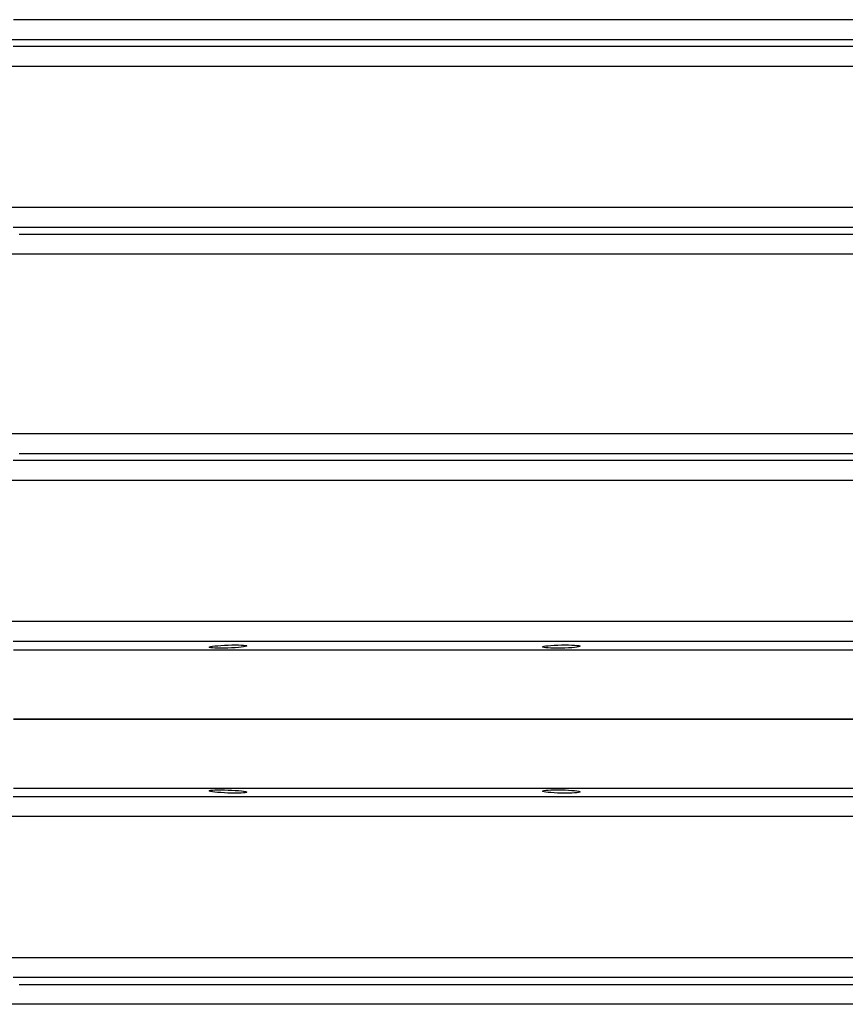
# Model space of a CAD drawing. Header units: millimetres. Extents: x 196 to 2027204, y -221452 to 153872.
# Tile 274 of 381: x 1216506 to 1216925, y -201790 to -201290. Entities that reach past the tile are written whole.
import ezdxf

# ---------------------------------------------------------------- set-up
doc = ezdxf.new("R2010")
doc.units = ezdxf.units.MM
doc.layers.add('00_Основной', color=163, linetype='Continuous', lineweight=40)

msp = doc.modelspace()

# ---------------------------------------------------------------- linework, layer by layer
at = {"layer": '00_Основной', "color": 252, "lineweight": 25, "ltscale": 10, "elevation": 0.2}
for points in [[(1216934.94, -201290.35), (1216912.18, -201290.35), (1216889.45, -201290.35), (1216866.77, -201290.35), (1216844.15, -201290.35), (1216821.61, -201290.35), (1216799.17, -201290.35), (1216776.83, -201290.35), (1216754.61, -201290.35), (1216732.53, -201290.35), (1216710.62, -201290.35), (1216688.87, -201290.35), (1216667.3, -201290.35), (1216645.93, -201290.35), (1216624.78, -201290.35), (1216603.85, -201290.35), (1216583.17, -201290.35), (1216562.73, -201290.35), (1216542.58, -201290.35), (1216522.71, -201290.35), (1216503.14, -201290.35)], [(1216488.84, -201300.31), (1216507.91, -201300.31), (1216527.27, -201300.31), (1216546.94, -201300.31), (1216566.88, -201300.31), (1216587.09, -201300.31), (1216607.56, -201300.31), (1216628.27, -201300.31), (1216649.2, -201300.31), (1216670.34, -201300.31), (1216691.68, -201300.31), (1216713.21, -201300.31), (1216734.9, -201300.31), (1216756.75, -201300.31), (1216778.73, -201300.31), (1216800.83, -201300.31), (1216823.04, -201300.31), (1216845.35, -201300.31), (1216867.73, -201300.31), (1216890.16, -201300.31), (1216912.66, -201300.31), (1216935.18, -201300.31)], [(1216936.75, -201303.95), (1216915.8, -201303.95), (1216894.89, -201303.95), (1216874.01, -201303.95), (1216853.2, -201303.95), (1216832.44, -201303.95), (1216811.76, -201303.95), (1216791.19, -201303.95), (1216770.73, -201303.95), (1216750.38, -201303.95), (1216730.17, -201303.95), (1216710.12, -201303.95), (1216690.22, -201303.95), (1216670.5, -201303.95), (1216650.97, -201303.95), (1216631.64, -201303.95), (1216612.52, -201303.95), (1216593.62, -201303.95), (1216574.97, -201303.95), (1216556.57, -201303.95), (1216538.42, -201303.95), (1216520.55, -201303.95), (1216502.97, -201303.95)], [(1216490.95, -201313.91), (1216508.04, -201313.91), (1216525.42, -201313.91), (1216543.09, -201313.91), (1216561.02, -201313.91), (1216579.23, -201313.91), (1216597.67, -201313.91), (1216616.35, -201313.91), (1216635.26, -201313.91), (1216654.39, -201313.91), (1216673.7, -201313.91), (1216693.2, -201313.91), (1216712.87, -201313.91), (1216732.71, -201313.91), (1216752.7, -201313.91), (1216772.82, -201313.91), (1216793.05, -201313.91), (1216813.4, -201313.91), (1216833.83, -201313.91), (1216854.35, -201313.91), (1216874.94, -201313.91), (1216895.58, -201313.91), (1216916.27, -201313.91), (1216936.99, -201313.91)], [(1216936.99, -201385.6), (1216916.27, -201385.6), (1216895.58, -201385.6), (1216874.94, -201385.6), (1216854.35, -201385.6), (1216833.83, -201385.6), (1216813.4, -201385.6), (1216793.05, -201385.6), (1216772.82, -201385.6), (1216752.7, -201385.6), (1216732.71, -201385.6), (1216712.87, -201385.6), (1216693.2, -201385.6), (1216673.7, -201385.6), (1216654.39, -201385.6), (1216635.26, -201385.6), (1216616.35, -201385.6), (1216597.67, -201385.6), (1216579.23, -201385.6), (1216561.02, -201385.6), (1216543.09, -201385.6), (1216525.42, -201385.6), (1216508.04, -201385.6), (1216490.95, -201385.6)], [(1216502.97, -201395.56), (1216520.55, -201395.56), (1216538.42, -201395.56), (1216556.57, -201395.56), (1216574.97, -201395.56), (1216593.62, -201395.56), (1216612.52, -201395.56), (1216631.64, -201395.56), (1216650.97, -201395.56), (1216670.5, -201395.56), (1216690.22, -201395.56), (1216710.12, -201395.56), (1216730.17, -201395.56), (1216750.38, -201395.56), (1216770.73, -201395.56), (1216791.19, -201395.56), (1216811.76, -201395.56), (1216832.44, -201395.56), (1216853.2, -201395.56), (1216874.01, -201395.56), (1216894.89, -201395.56), (1216915.8, -201395.56), (1216936.75, -201395.56)], [(1216935.07, -201399.2), (1216912.45, -201399.2), (1216889.86, -201399.2), (1216867.32, -201399.2), (1216844.83, -201399.2), (1216822.43, -201399.2), (1216800.12, -201399.2), (1216777.91, -201399.2), (1216755.84, -201399.2), (1216733.9, -201399.2), (1216712.13, -201399.2), (1216690.51, -201399.2), (1216669.09, -201399.2), (1216647.85, -201399.2), (1216626.84, -201399.2), (1216606.05, -201399.2), (1216585.52, -201399.2), (1216565.23, -201399.2), (1216545.22, -201399.2), (1216525.49, -201399.2), (1216506.06, -201399.2)], [(1216501.29, -201409.16), (1216520.92, -201409.16), (1216540.86, -201409.16), (1216561.08, -201409.16), (1216581.58, -201409.16), (1216602.34, -201409.16), (1216623.34, -201409.16), (1216644.58, -201409.16), (1216666.04, -201409.16), (1216687.68, -201409.16), (1216709.53, -201409.16), (1216731.54, -201409.16), (1216753.71, -201409.16), (1216776.02, -201409.16), (1216798.46, -201409.16), (1216820.99, -201409.16), (1216843.64, -201409.16), (1216866.36, -201409.16), (1216889.14, -201409.16), (1216911.97, -201409.16), (1216934.83, -201409.16)], [(1216934.83, -201500.33), (1216911.97, -201500.33), (1216889.14, -201500.33), (1216866.36, -201500.33), (1216843.64, -201500.33), (1216820.99, -201500.33), (1216798.46, -201500.33), (1216776.02, -201500.33), (1216753.71, -201500.33), (1216731.54, -201500.33), (1216709.53, -201500.33), (1216687.68, -201500.33), (1216666.04, -201500.33), (1216644.58, -201500.33), (1216623.34, -201500.33), (1216602.34, -201500.33), (1216581.58, -201500.33), (1216561.08, -201500.33), (1216540.86, -201500.33), (1216520.92, -201500.33), (1216501.29, -201500.33)], [(1216506.06, -201510.3), (1216525.49, -201510.3), (1216545.22, -201510.3), (1216565.23, -201510.3), (1216585.52, -201510.3), (1216606.05, -201510.3), (1216626.84, -201510.3), (1216647.85, -201510.3), (1216669.09, -201510.3), (1216690.51, -201510.3), (1216712.13, -201510.3), (1216733.9, -201510.3), (1216755.84, -201510.3), (1216777.91, -201510.3), (1216800.12, -201510.3), (1216822.43, -201510.3), (1216844.83, -201510.3), (1216867.32, -201510.3), (1216889.86, -201510.3), (1216912.45, -201510.3), (1216935.07, -201510.3)], [(1216936.75, -201513.95), (1216915.8, -201513.95), (1216894.89, -201513.95), (1216874.01, -201513.95), (1216853.2, -201513.95), (1216832.44, -201513.95), (1216811.76, -201513.95), (1216791.19, -201513.95), (1216770.73, -201513.95), (1216750.38, -201513.95), (1216730.17, -201513.95), (1216710.12, -201513.95), (1216690.22, -201513.95), (1216670.5, -201513.95), (1216650.97, -201513.95), (1216631.64, -201513.95), (1216612.52, -201513.95), (1216593.62, -201513.95), (1216574.97, -201513.95), (1216556.57, -201513.95), (1216538.42, -201513.95), (1216520.55, -201513.95), (1216502.97, -201513.95)], [(1216490.95, -201523.91), (1216508.04, -201523.91), (1216525.42, -201523.91), (1216543.09, -201523.91), (1216561.02, -201523.91), (1216579.23, -201523.91), (1216597.67, -201523.91), (1216616.35, -201523.91), (1216635.26, -201523.91), (1216654.39, -201523.91), (1216673.7, -201523.91), (1216693.2, -201523.91), (1216712.87, -201523.91), (1216732.71, -201523.91), (1216752.7, -201523.91), (1216772.82, -201523.91), (1216793.05, -201523.91), (1216813.4, -201523.91), (1216833.83, -201523.91), (1216854.35, -201523.91), (1216874.94, -201523.91), (1216895.58, -201523.91), (1216916.27, -201523.91), (1216936.99, -201523.91)], [(1216936.99, -201595.58), (1216916.27, -201595.58), (1216895.58, -201595.58), (1216874.94, -201595.58), (1216854.35, -201595.58), (1216833.83, -201595.58), (1216813.4, -201595.58), (1216793.05, -201595.58), (1216772.82, -201595.58), (1216752.7, -201595.58), (1216732.71, -201595.58), (1216712.87, -201595.58), (1216693.2, -201595.58), (1216673.7, -201595.58), (1216654.39, -201595.58), (1216635.26, -201595.58), (1216616.35, -201595.58), (1216597.67, -201595.58), (1216579.23, -201595.58), (1216561.02, -201595.58), (1216543.09, -201595.58), (1216525.42, -201595.58), (1216508.04, -201595.58), (1216490.95, -201595.58)], [(1216502.97, -201605.54), (1216520.55, -201605.54), (1216538.42, -201605.54), (1216556.57, -201605.54), (1216574.97, -201605.54), (1216593.62, -201605.54), (1216612.52, -201605.54), (1216631.64, -201605.54), (1216650.97, -201605.54), (1216670.5, -201605.54), (1216690.22, -201605.54), (1216710.12, -201605.54), (1216730.17, -201605.54), (1216750.38, -201605.54), (1216770.73, -201605.54), (1216791.19, -201605.54), (1216811.76, -201605.54), (1216832.44, -201605.54), (1216853.2, -201605.54), (1216874.01, -201605.54), (1216894.89, -201605.54), (1216915.8, -201605.54), (1216936.75, -201605.54)], [(1216934.94, -201610), (1216912.18, -201610), (1216889.45, -201610), (1216866.77, -201610), (1216844.15, -201610), (1216821.61, -201610), (1216799.17, -201610), (1216776.83, -201610), (1216754.61, -201610), (1216732.53, -201610), (1216710.62, -201610), (1216688.87, -201610), (1216667.3, -201610), (1216645.93, -201610), (1216624.78, -201610), (1216603.85, -201610), (1216583.17, -201610), (1216562.73, -201610), (1216542.58, -201610), (1216522.71, -201610), (1216503.14, -201610)], [(1216934.94, -201645), (1216912.18, -201645), (1216889.45, -201645), (1216866.77, -201645), (1216844.15, -201645), (1216821.61, -201645), (1216799.17, -201645), (1216776.83, -201645), (1216754.61, -201645), (1216732.53, -201645), (1216710.62, -201645), (1216688.87, -201645), (1216667.3, -201645), (1216645.93, -201645), (1216624.78, -201645), (1216603.85, -201645), (1216583.17, -201645), (1216562.73, -201645), (1216542.58, -201645), (1216522.71, -201645), (1216503.14, -201645)], [(1216503.14, -201645), (1216522.71, -201645), (1216542.58, -201645), (1216562.73, -201645), (1216583.17, -201645), (1216603.85, -201645), (1216624.78, -201645), (1216645.93, -201645), (1216667.3, -201645), (1216688.87, -201645), (1216710.62, -201645), (1216732.53, -201645), (1216754.61, -201645), (1216776.83, -201645), (1216799.17, -201645), (1216821.61, -201645), (1216844.15, -201645), (1216866.77, -201645), (1216889.45, -201645), (1216912.18, -201645), (1216934.94, -201645)], [(1216503.14, -201680), (1216522.71, -201680), (1216542.58, -201680), (1216562.73, -201680), (1216583.17, -201680), (1216603.85, -201680), (1216624.78, -201680), (1216645.93, -201680), (1216667.3, -201680), (1216688.87, -201680), (1216710.62, -201680), (1216732.53, -201680), (1216754.61, -201680), (1216776.83, -201680), (1216799.17, -201680), (1216821.61, -201680), (1216844.15, -201680), (1216866.77, -201680), (1216889.45, -201680), (1216912.18, -201680), (1216934.94, -201680)], [(1216936.75, -201684.46), (1216915.8, -201684.46), (1216894.89, -201684.46), (1216874.01, -201684.46), (1216853.2, -201684.46), (1216832.44, -201684.46), (1216811.76, -201684.46), (1216791.19, -201684.46), (1216770.73, -201684.46), (1216750.38, -201684.46), (1216730.17, -201684.46), (1216710.12, -201684.46), (1216690.22, -201684.46), (1216670.5, -201684.46), (1216650.97, -201684.46), (1216631.64, -201684.46), (1216612.52, -201684.46), (1216593.62, -201684.46), (1216574.97, -201684.46), (1216556.57, -201684.46), (1216538.42, -201684.46), (1216520.55, -201684.46), (1216502.97, -201684.46)], [(1216936.99, -201694.42), (1216916.27, -201694.42), (1216895.58, -201694.42), (1216874.94, -201694.42), (1216854.35, -201694.42), (1216833.83, -201694.42), (1216813.4, -201694.42), (1216793.05, -201694.42), (1216772.82, -201694.42), (1216752.7, -201694.42), (1216732.71, -201694.42), (1216712.87, -201694.42), (1216693.2, -201694.42), (1216673.7, -201694.42), (1216654.39, -201694.42), (1216635.26, -201694.42), (1216616.35, -201694.42), (1216597.67, -201694.42), (1216579.23, -201694.42), (1216561.02, -201694.42), (1216543.09, -201694.42), (1216525.42, -201694.42), (1216508.04, -201694.42), (1216490.95, -201694.42)], [(1216936.99, -201766.09), (1216916.27, -201766.09), (1216895.58, -201766.09), (1216874.94, -201766.09), (1216854.35, -201766.09), (1216833.83, -201766.09), (1216813.4, -201766.09), (1216793.05, -201766.09), (1216772.82, -201766.09), (1216752.7, -201766.09), (1216732.71, -201766.09), (1216712.87, -201766.09), (1216693.2, -201766.09), (1216673.7, -201766.09), (1216654.39, -201766.09), (1216635.26, -201766.09), (1216616.35, -201766.09), (1216597.67, -201766.09), (1216579.23, -201766.09), (1216561.02, -201766.09), (1216543.09, -201766.09), (1216525.42, -201766.09), (1216508.04, -201766.09), (1216490.95, -201766.09)], [(1216936.75, -201776.05), (1216915.8, -201776.05), (1216894.89, -201776.05), (1216874.01, -201776.05), (1216853.2, -201776.05), (1216832.44, -201776.05), (1216811.76, -201776.05), (1216791.19, -201776.05), (1216770.73, -201776.05), (1216750.38, -201776.05), (1216730.17, -201776.05), (1216710.12, -201776.05), (1216690.22, -201776.05), (1216670.5, -201776.05), (1216650.97, -201776.05), (1216631.64, -201776.05), (1216612.52, -201776.05), (1216593.62, -201776.05), (1216574.97, -201776.05), (1216556.57, -201776.05), (1216538.42, -201776.05), (1216520.55, -201776.05), (1216502.97, -201776.05)], [(1216506.06, -201779.7), (1216525.49, -201779.7), (1216545.22, -201779.7), (1216565.23, -201779.7), (1216585.52, -201779.7), (1216606.05, -201779.7), (1216626.84, -201779.7), (1216647.85, -201779.7), (1216669.09, -201779.7), (1216690.51, -201779.7), (1216712.13, -201779.7), (1216733.9, -201779.7), (1216755.84, -201779.7), (1216777.91, -201779.7), (1216800.12, -201779.7), (1216822.43, -201779.7), (1216844.83, -201779.7), (1216867.32, -201779.7), (1216889.86, -201779.7), (1216912.45, -201779.7), (1216935.07, -201779.7)], [(1216934.83, -201789.67), (1216911.97, -201789.67), (1216889.14, -201789.67), (1216866.36, -201789.67), (1216843.64, -201789.67), (1216820.99, -201789.67), (1216798.45, -201789.67), (1216776.02, -201789.67), (1216753.7, -201789.67), (1216731.53, -201789.67), (1216709.52, -201789.67), (1216687.68, -201789.67), (1216666.03, -201789.67), (1216644.58, -201789.67), (1216623.34, -201789.67), (1216602.33, -201789.67), (1216581.57, -201789.67), (1216561.08, -201789.67), (1216540.85, -201789.67), (1216520.92, -201789.67), (1216501.28, -201789.67)]]:
    msp.add_lwpolyline(points, dxfattribs=at)
for points in [[(1216605.29, -201607.96), (1216606.73, -201607.8), (1216608.4, -201607.68), (1216610.17, -201607.58), (1216612.02, -201607.49), (1216613.86, -201607.43), (1216615.65, -201607.42), (1216617.3, -201607.43), (1216618.74, -201607.48), (1216619.9, -201607.55), (1216620.77, -201607.65), (1216621.31, -201607.77), (1216621.48, -201607.92), (1216621.29, -201608.07), (1216620.73, -201608.24), (1216619.85, -201608.4), (1216618.68, -201608.55), (1216617.24, -201608.71), (1216615.59, -201608.83), (1216613.8, -201608.93), (1216611.95, -201609.02), (1216610.12, -201609.06), (1216608.32, -201609.09), (1216606.67, -201609.07), (1216605.23, -201609.03), (1216604.06, -201608.96), (1216603.19, -201608.85), (1216602.65, -201608.74), (1216602.48, -201608.59), (1216602.67, -201608.44), (1216603.23, -201608.27), (1216604.11, -201608.12)], [(1216774.29, -201607.8), (1216775.73, -201607.68), (1216777.38, -201607.56), (1216779.17, -201607.49), (1216781.02, -201607.43), (1216782.85, -201607.42), (1216784.64, -201607.43), (1216786.29, -201607.48), (1216787.72, -201607.56), (1216788.89, -201607.66), (1216789.77, -201607.79), (1216790.3, -201607.93), (1216790.49, -201608.08), (1216790.3, -201608.24), (1216789.74, -201608.41), (1216788.86, -201608.56), (1216787.69, -201608.71), (1216786.26, -201608.83), (1216784.6, -201608.93), (1216782.81, -201609.02), (1216780.97, -201609.06), (1216779.12, -201609.09), (1216777.33, -201609.07), (1216775.68, -201609.02), (1216774.25, -201608.95), (1216773.07, -201608.85), (1216772.2, -201608.72), (1216771.66, -201608.58), (1216771.48, -201608.42), (1216771.68, -201608.27), (1216772.23, -201608.1), (1216773.1, -201607.94)], [(1216618.68, -201682.52), (1216617.24, -201682.56), (1216615.58, -201682.58), (1216613.78, -201682.56), (1216611.94, -201682.51), (1216610.1, -201682.42), (1216608.31, -201682.32), (1216606.66, -201682.18), (1216605.25, -201682.04), (1216604.08, -201681.89), (1216603.2, -201681.72), (1216602.67, -201681.56), (1216602.48, -201681.41), (1216602.67, -201681.27), (1216603.23, -201681.14), (1216604.11, -201681.04), (1216605.28, -201680.97), (1216606.72, -201680.93), (1216608.38, -201680.93), (1216610.17, -201680.94), (1216612.01, -201681), (1216613.86, -201681.07), (1216615.63, -201681.18), (1216617.29, -201681.31), (1216618.72, -201681.45), (1216619.9, -201681.6), (1216620.77, -201681.78), (1216621.31, -201681.93), (1216621.48, -201682.08), (1216621.29, -201682.22), (1216620.74, -201682.35), (1216619.87, -201682.45)], [(1216787.68, -201682.45), (1216786.23, -201682.52), (1216784.56, -201682.56), (1216782.77, -201682.58), (1216780.93, -201682.56), (1216779.09, -201682.51), (1216777.31, -201682.44), (1216775.65, -201682.32), (1216774.23, -201682.2), (1216773.07, -201682.06), (1216772.2, -201681.9), (1216771.66, -201681.73), (1216771.48, -201681.58), (1216771.68, -201681.42), (1216772.24, -201681.28), (1216773.11, -201681.15), (1216774.3, -201681.06), (1216775.73, -201680.98), (1216777.39, -201680.93), (1216779.2, -201680.93), (1216781.03, -201680.94), (1216782.87, -201680.98), (1216784.66, -201681.07), (1216786.31, -201681.17), (1216787.73, -201681.3), (1216788.9, -201681.45), (1216789.78, -201681.6), (1216790.32, -201681.76), (1216790.49, -201681.93), (1216790.3, -201682.08), (1216789.74, -201682.22), (1216788.86, -201682.35)]]:
    msp.add_lwpolyline(points, close=True, dxfattribs=at)

doc.saveas('drawing.dxf')
